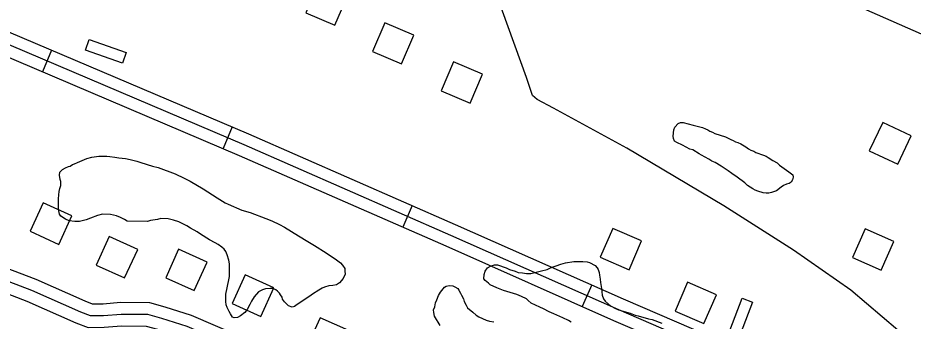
# Model space of a CAD drawing. Extents: x 3297735 to 3335592, y 670436 to 695807.
# Drawn here: x 3308565 to 3309705, y 688161 to 688547 of the extents above; entities that cross this region are included whole.
import ezdxf

# ---------------------------------------------------------------- set-up
doc = ezdxf.new("R2010")
doc.units = 0
for name, color, linetype in [('V-BLDG-OTLN', 7, 'Continuous'), ('V-ROAD-CNTR', 7, 'Continuous'), ('V-SITE-VEGE', 7, 'Continuous'), ('V-TOPO-SHOR', 7, 'Continuous')]:
    doc.layers.add(name, color=color, linetype=linetype)

msp = doc.modelspace()

# ---------------------------------------------------------------- linework, layer by layer
at = {"layer": 'V-BLDG-OTLN'}
for points in [[(3308984, 688574.5), (3308947.2, 688590.2), (3308931.5, 688553.4), (3308968.3, 688537.7)], [(3309069.1, 688525.2), (3309032.3, 688540.9), (3309016.6, 688504.2), (3309053.4, 688488.4)], [(3308655.6, 688519.4), (3308702.7, 688502.8), (3308698.1, 688489.6), (3308650.9, 688506.1)], [(3309156.6, 688475.3), (3309119.8, 688491.1), (3309104.1, 688454.3), (3309140.8, 688438.6)], [(3309649.3, 688377.7), (3309685.5, 688360.5), (3309702.6, 688396.7), (3309666.5, 688413.8)], [(3308580.5, 688275.1), (3308616.9, 688258.5), (3308633.4, 688294.9), (3308597, 688311.5)], [(3309306.6, 688242.1), (3309343.3, 688226.2), (3309359.2, 688262.9), (3309322.5, 688278.8)], [(3309680.5, 688262.1), (3309644, 688278.4), (3309627.7, 688241.9), (3309664.2, 688225.6)], [(3308664.3, 688232.1), (3308700.7, 688215.6), (3308717.3, 688252), (3308680.9, 688268.5)], [(3308753, 688216), (3308789.4, 688199.5), (3308805.9, 688235.9), (3308769.5, 688252.5)], [(3308837.8, 688183.1), (3308874.2, 688166.6), (3308890.7, 688203), (3308854.3, 688219.5)], [(3309402, 688173.5), (3309438.7, 688157.6), (3309454.6, 688194.3), (3309417.9, 688210.2)], [(3309469.6, 688143), (3309487.5, 688189.7), (3309500.6, 688184.7), (3309482.6, 688138)], [(3308933.1, 688128.6), (3308969.5, 688112), (3308986.1, 688148.5), (3308949.7, 688165)]]:
    msp.add_lwpolyline(points, close=True, dxfattribs=at)
at = {"layer": 'V-ROAD-CNTR'}
for p, q in [((3308607.7, 688506.1), (3308596, 688478.5)), ((3308837.8, 688408.3), (3308826.1, 688380.7)), ((3309067, 688307.9), (3309054.9, 688280.5)), ((3309295.7, 688206.8), (3309283.5, 688179.4))]:
    msp.add_line(p, q, dxfattribs=at)
for points in [[(3308341.9, 688613.5), (3308501.5, 688551.2), (3308858.5, 688399.5), (3309121.8, 688283.9), (3309335.6, 688189.1), (3309555.1, 688094.4), (3309614.2, 688063.2), (3309664, 688039.3), (3309670.9, 688040.5), (3309672.9, 688041.8), (3309691.1, 688065.4)], [(3308323.7, 688604.5), (3308495.9, 688537.3), (3308852.6, 688385.7), (3309115.7, 688270.2), (3309329.6, 688175.3), (3309548.6, 688080.9), (3309607.4, 688049.8), (3309661.8, 688023.7), (3309676.5, 688026.2), (3309683.3, 688030.6), (3309703, 688056.3)], [(3308332.2, 688585.1), (3308490.2, 688523.4), (3308846.6, 688371.9), (3309109.7, 688256.4), (3309323.6, 688161.6), (3309542.1, 688067.4), (3309600.7, 688036.4), (3309659.6, 688008.1), (3309660.6, 688008.3)], [(3308421.5, 688294.4), (3308482.4, 688262.1), (3308530.1, 688235.8), (3308587.6, 688214), (3308649.9, 688186.3), (3308659.5, 688182.7), (3308673.3, 688182.8), (3308695.6, 688184.6), (3308732.2, 688184.3), (3308751.8, 688178.7), (3308785.3, 688168.2), (3308843.4, 688143.1), (3308953.2, 688085.7), (3309021.9, 688066.5), (3309186.7, 687994.2), (3309492.6, 687854.7), (3309573.3, 687820.2)], [(3308414.5, 688281.2), (3308475.2, 688248.9), (3308523.8, 688222.2), (3308581.9, 688200.1), (3308644.3, 688172.4), (3308656.9, 688167.7), (3308673.9, 688167.8), (3308696.2, 688169.6), (3308730, 688169.3), (3308747.5, 688164.4), (3308780.1, 688154.1), (3308837, 688129.6), (3308947.7, 688071.7), (3309016.8, 688052.3), (3309180.6, 687980.5), (3309486.5, 687841), (3309576.4, 687802.6), (3309692.9, 687747.7)], [(3308407.5, 688267.9), (3308468.1, 688235.7), (3308517.5, 688208.5), (3308576.1, 688186.2), (3308638.6, 688158.5), (3308654.2, 688152.7), (3308674.6, 688152.8), (3308696.7, 688154.6), (3308727.9, 688154.3), (3308742.5, 688150.2)]]:
    msp.add_lwpolyline(points, dxfattribs=at)
at = {"layer": 'V-SITE-VEGE'}
for points in [[(3308637, 688360.9), (3308640.8, 688362.7), (3308652.6, 688367.9), (3308659, 688369.7), (3308668, 688370.9), (3308677.9, 688370.8), (3308681.9, 688370.5), (3308688.3, 688369.6), (3308693.3, 688368.7), (3308701.6, 688367.8), (3308707.9, 688366.7), (3308716.4, 688364.4), (3308721.5, 688362.8), (3308736.1, 688358.3), (3308743.2, 688356.4), (3308765, 688348.4), (3308776.3, 688342.9), (3308784, 688339.1), (3308800.7, 688329.2), (3308818.4, 688317.8), (3308828.7, 688311.6), (3308832.6, 688309.7), (3308850.1, 688302.2), (3308860.7, 688298.9), (3308880.6, 688291.5), (3308888, 688288.4), (3308897.8, 688283.8), (3308904.2, 688280.2), (3308922.1, 688269.3), (3308934, 688262), (3308942.5, 688257.1), (3308957.3, 688247.8), (3308970.5, 688238.6), (3308975.5, 688234.8), (3308978.1, 688232.1)], [(3308978.1, 688232.1), (3308981, 688227.6), (3308981.2, 688224.1), (3308981.7, 688220.4), (3308979.2, 688215.1), (3308974.4, 688209.3), (3308970.6, 688206.9), (3308966.1, 688206.2), (3308960.7, 688205.7), (3308955.1, 688203.9), (3308952.4, 688202.6), (3308947.9, 688200), (3308939.8, 688195.1), (3308936.6, 688192.4), (3308930.7, 688188.8), (3308926.6, 688185.7), (3308920.5, 688181.7), (3308917, 688179.4), (3308914, 688178.4), (3308909.3, 688180.3), (3308904.3, 688185.1), (3308901.9, 688188.6), (3308901.2, 688191.3), (3308899.3, 688194.3), (3308898, 688196.1), (3308895.4, 688198.8), (3308893.3, 688200.5), (3308889.6, 688202.1), (3308885.9, 688202.4), (3308880, 688201.7), (3308876.2, 688200.4), (3308871.4, 688197.8), (3308865.7, 688191.8), (3308862.2, 688186.2), (3308860.3, 688182), (3308856.7, 688175.4), (3308854, 688171.7), (3308848.1, 688167.2), (3308844.4, 688165.4), (3308840.1, 688164.7), (3308838.2, 688165.8), (3308835.4, 688170.1), (3308833.8, 688172.7), (3308831.5, 688177.8), (3308830.2, 688181.6), (3308829.7, 688185.8), (3308829.8, 688194.9), (3308833.5, 688213.2), (3308834.1, 688217.5), (3308834.3, 688233.7), (3308833.6, 688238.5), (3308831.3, 688245.2), (3308829.5, 688249.2), (3308827.6, 688252.2), (3308824.7, 688254.9), (3308819.7, 688258.4), (3308816, 688260.3), (3308808.6, 688264.4), (3308797.5, 688271.5), (3308793, 688274.5), (3308784.6, 688279.1), (3308779.8, 688282.1), (3308769.8, 688287.3), (3308762.9, 688289.5), (3308756, 688291.2), (3308746.9, 688291.3), (3308742.4, 688290.3), (3308733.6, 688288.8), (3308729.6, 688287.8), (3308703.7, 688288.2), (3308700.6, 688290.1), (3308695.3, 688292.8), (3308690.2, 688294.7), (3308682.5, 688296.7), (3308672.4, 688296.8), (3308666, 688295.3), (3308657.4, 688292), (3308651.8, 688289.9), (3308643.3, 688287.6), (3308637.4, 688287.4), (3308630, 688288.3), (3308625.2, 688290.5), (3308619.6, 688294.3), (3308617.8, 688297), (3308616.6, 688303.4), (3308616.4, 688308.5), (3308616.5, 688316.7), (3308616.8, 688321.5), (3308617.4, 688326), (3308618.2, 688329.8), (3308619.4, 688333.5), (3308619.4, 688338.5), (3308618.4, 688341.2), (3308617.7, 688346.5), (3308618, 688350.3), (3308621.7, 688353.9), (3308625.2, 688355.8), (3308629, 688357.6), (3308631.4, 688358.3), (3308634.3, 688360.2), (3308637, 688360.9)], [(3309269.3, 688159.4), (3309266.2, 688161.3), (3309259, 688164.8), (3309247.4, 688169.8), (3309241.3, 688172.5), (3309234.1, 688176.1), (3309229.4, 688178.3), (3309218.5, 688183.7), (3309214.8, 688187), (3309212.5, 688188.9), (3309206.1, 688192.1), (3309200.3, 688194.6), (3309183.3, 688199.6), (3309174.8, 688202.9), (3309166.4, 688207), (3309164.3, 688208.9), (3309160, 688212.5), (3309158.2, 688214.6), (3309158.8, 688219.9), (3309159.9, 688224.2), (3309162.9, 688228.7), (3309166.7, 688230.7), (3309172, 688232.3), (3309175.7, 688232.2), (3309186.6, 688228.4), (3309190.9, 688226.4), (3309198, 688224.5), (3309202, 688222.8), (3309207.3, 688222), (3309212.6, 688221.4), (3309218, 688221.3), (3309226.8, 688223.6), (3309231.8, 688224.6), (3309238.8, 688226.6), (3309243.3, 688228.7), (3309256.2, 688233.3), (3309262.3, 688234.8), (3309272.7, 688236.6), (3309275.4, 688236.5), (3309280.2, 688236.7), (3309284.2, 688236.7), (3309289.8, 688236.3), (3309293, 688235.5), (3309299.9, 688231.7), (3309302.5, 688228.4), (3309303.8, 688226.3), (3309305.1, 688222.6), (3309305.8, 688219.3), (3309306.3, 688214.3), (3309307, 688210), (3309308, 688202), (3309309.2, 688193.7), (3309310.5, 688189.2), (3309312.8, 688186.2), (3309316.5, 688182.5), (3309319.4, 688180), (3309325.8, 688176.7), (3309330, 688175.1), (3309344.6, 688170.6), (3309351, 688168.4), (3309354.7, 688167.3), (3309368.2, 688163.7), (3309372.7, 688162.5), (3309385.2, 688157.9)], [(3309102.8, 688155.1), (3309095.5, 688166.9), (3309094.5, 688171.5), (3309094, 688175), (3309095.9, 688178.7), (3309096.8, 688184), (3309098.5, 688187.7), (3309100.7, 688193.2), (3309103.1, 688197.5), (3309106.6, 688201.7), (3309108, 688203.8), (3309110.4, 688205.1), (3309114.2, 688206.1), (3309118.7, 688205.5), (3309121.3, 688204.2), (3309125, 688202), (3309126.3, 688200.1), (3309128.4, 688196.3), (3309129.7, 688193.7), (3309132.3, 688189.1), (3309133.3, 688185.6), (3309135.7, 688180.8), (3309137.5, 688177.6), (3309144.1, 688171.9), (3309148.5, 688168.4), (3309152, 688165.9), (3309161.2, 688161.8), (3309165.5, 688160.7), (3309170.8, 688159.8)]]:
    msp.add_lwpolyline(points, dxfattribs=at)
at = {"layer": 'V-TOPO-SHOR'}
for points in [[(3309825.7, 688014.8), (3309817.2, 688025.6), (3309808.6, 688034.5), (3309780, 688060.3), (3309685.5, 688149.3), (3309625.6, 688200), (3309552.6, 688251), (3309463.9, 688307.4), (3309340.3, 688380.9), (3309247.1, 688432.1), (3309226.2, 688442.9), (3309220.1, 688448.3), (3309212.5, 688471.2), (3309182, 688555.8), (3309172.8, 688583.9), (3309162.2, 688716.5), (3309158.1, 688757.6)], [(3310006.3, 688399.2), (3309952.9, 688423.6), (3309813.5, 688483.6), (3309625, 688566.3), (3309390.9, 688667.2), (3309209.4, 688748), (3309192.7, 688753.5), (3309176.9, 688756.4), (3309158.1, 688757.6)], [(3309437, 688407.4), (3309440.5, 688405.6), (3309443.7, 688404.3), (3309446.3, 688402.8), (3309449.5, 688401.6), (3309452.7, 688399.8), (3309465.9, 688395.3), (3309472.8, 688391.9), (3309475.8, 688390.7), (3309478.7, 688389.2), (3309481.9, 688388.3), (3309485.7, 688386.8), (3309492.1, 688382.6), (3309495.3, 688380.2), (3309498.2, 688378.7), (3309502, 688377.2), (3309504.6, 688375.7), (3309514.5, 688372.3), (3309517.7, 688370.8), (3309520.3, 688369.3), (3309526.4, 688365.2), (3309532, 688362.2), (3309534.9, 688359.2), (3309546.8, 688351.1), (3309551.7, 688346.9), (3309552.5, 688344), (3309551.6, 688340.8), (3309549.8, 688337.6), (3309547.2, 688335.9), (3309543.6, 688335), (3309539.8, 688333.3), (3309536.8, 688331.3), (3309530.9, 688326.7), (3309524.7, 688324.4), (3309521.5, 688323.9), (3309517.7, 688323.9), (3309513.9, 688324.3), (3309507.2, 688326.4), (3309504, 688327.6), (3309501.1, 688329.1), (3309494.1, 688333.6), (3309490.6, 688336.9), (3309481, 688344.3), (3309474, 688348.8), (3309469.7, 688352.1), (3309460.4, 688358.1), (3309452.8, 688362.6), (3309448.5, 688364.7), (3309444.7, 688367.1), (3309435.7, 688372.2), (3309432.5, 688373.7), (3309424.3, 688378.8), (3309420.8, 688380), (3309411.5, 688384.8), (3309403.9, 688388.1), (3309401, 688390.2), (3309399.9, 688393.2), (3309399.3, 688396.4), (3309400.3, 688404.6), (3309401.5, 688407.8), (3309405.7, 688412.7), (3309408.6, 688413.6), (3309412.2, 688413.8), (3309425, 688410.2), (3309437, 688407.4)]]:
    msp.add_lwpolyline(points, dxfattribs=at)

doc.saveas('drawing.dxf')
